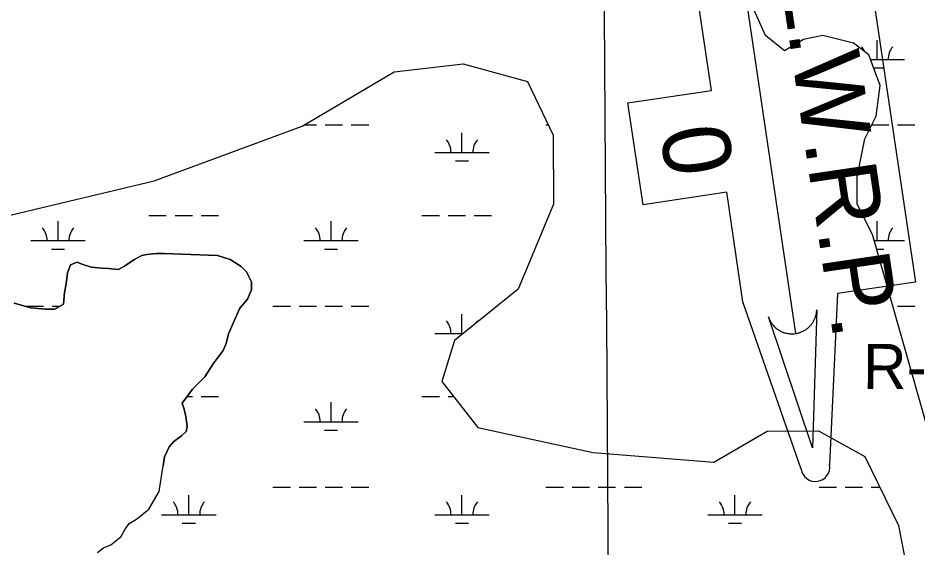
# Model space of a CAD drawing. Extents: x 3535183 to 3573198, y 534952 to 560562.
# Drawn here: x 3548732 to 3550386, y 555357 to 556331 of the extents above; entities that cross this region are included whole.
import ezdxf

# ---------------------------------------------------------------- set-up
doc = ezdxf.new("R2010")
doc.units = 0
for name, color, linetype in [('V-GRID-MAJR', 7, 'Continuous'), ('V-RIVR-RANG-IDEN', 7, 'Continuous'), ('V-SITE-VEGE', 7, 'Continuous'), ('V-TOPO-SHOR', 7, 'Continuous'), ('V-TOPO-WATR-IDEN', 7, 'Continuous'), ('V-WETL-SWMP', 7, 'Continuous')]:
    doc.layers.add(name, color=color, linetype=linetype)

msp = doc.modelspace()

# ---------------------------------------------------------------- linework, layer by layer
at = {"layer": 'V-GRID-MAJR'}
msp.add_spline([(3549927.915, 540432.497), (3549882.9790000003, 546490.277), (3549838.02, 552551.1410000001), (3549793.06, 558612.0210000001), (3549793.037, 558615.089)], degree=3, dxfattribs=at)
at = {"layer": 'V-SITE-VEGE'}
for p, q in [((3548959.612, 555894.857), (3548945.973, 555887.4920000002)), ((3548968.722, 555896.724), (3548959.612, 555894.8569999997)), ((3548986.949, 555898.639), (3548968.722, 555896.724)), ((3549000.625, 555898.709), (3548986.949, 555898.639)), ((3549099.1240000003, 555894.6460000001), (3549000.625, 555898.709)), ((3549121.955, 555887.4650000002), (3549099.1240000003, 555894.6460000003)), ((3548828.395, 555877.783), (3548822.9960000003, 555863.166)), ((3548841.137, 555882.407), (3548828.395, 555877.7830000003)), ((3548849.362, 555878.8), (3548841.137, 555882.407)), ((3548866.715, 555873.416), (3548849.362, 555878.8)), ((3548885.872, 555871.6900000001), (3548866.715, 555873.416)), ((3548926.887, 555874.631), (3548916.887, 555869.109)), ((3548945.973, 555887.4920000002), (3548926.887, 555874.6310000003)), ((3549142.079, 555874.803), (3549121.955, 555887.465)), ((3549152.159, 555864.823), (3549142.079, 555874.803)), ((3548822.9960000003, 555863.166), (3548820.363, 555843.094)), ((3548898.639, 555870.8420000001), (3548885.872, 555871.6900000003)), ((3548916.887, 555869.109), (3548898.639, 555870.8420000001)), ((3549161.369, 555846.632), (3549152.159, 555864.823)), ((3548820.363, 555843.094), (3548817.71, 555826.6660000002)), ((3549161.443, 555832.042), (3549161.369, 555846.632)), ((3548817.71, 555826.6660000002), (3548815.992, 555805.6870000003)), ((3549154.236, 555814.682), (3549161.443, 555832.042)), ((3548755.844, 555799), (3548724.8030000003, 555807.051)), ((3549139.73, 555798.1950000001), (3549154.236, 555814.682)), ((3548782.3000000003, 555796.397), (3548755.844, 555799)), ((3548799.6240000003, 555796.485), (3548782.3000000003, 555796.397)), ((3548815.992, 555805.6870000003), (3548799.6240000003, 555796.485)), ((3549129.809, 555776.261), (3549139.73, 555798.1950000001)), ((3549118.9960000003, 555750.675), (3549129.809, 555776.261)), ((3549114.525, 555733.3310000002), (3549118.9960000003, 555750.675)), ((3549109.116, 555720.537), (3549114.525, 555733.3310000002)), ((3549091.006, 555695.826), (3549109.116, 555720.5370000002)), ((3549075.623, 555672.0380000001), (3549091.006, 555695.826)), ((3549052.944, 555649.132), (3549075.623, 555672.0380000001)), ((3549033.924, 555623.505), (3549052.944, 555649.132)), ((3549037.627, 555612.581), (3549033.924, 555623.505)), ((3549040.43, 555598.921), (3549037.627, 555612.581)), ((3549043.257, 555580.696), (3549040.43, 555598.921)), ((3549041.481, 555571.5700000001), (3549043.257, 555580.696)), ((3549018.7770000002, 555553.218), (3549032.4020000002, 555563.316)), ((3549032.4020000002, 555563.316), (3549041.481, 555571.5700000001)), ((3549001.594, 555524.865), (3549009.708, 555543.1410000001)), ((3549009.708, 555543.1410000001), (3549018.7770000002, 555553.218)), ((3548998.9420000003, 555508.438), (3549001.594, 555524.865)), ((3548996.284, 555492.924), (3548998.9420000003, 555508.438)), ((3548991.8850000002, 555460.988), (3548996.284, 555492.924)), ((3548972.898, 555428.978), (3548991.8850000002, 555460.988)), ((3548950.1950000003, 555410.628), (3548972.898, 555428.978)), ((3548936.56, 555402.352), (3548950.1950000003, 555410.628)), ((3548929.3140000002, 555392.286), (3548936.56, 555402.352)), ((3548903.02, 555362.975), (3548921.181, 555377.657)), ((3548921.181, 555377.657), (3548929.3140000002, 555392.286)), ((3548889.37, 555357.437), (3548903.02, 555362.975)), ((3548878.468, 555349.171), (3548889.37, 555357.437))]:
    msp.add_line(p, q, dxfattribs=at)
at = {"layer": 'V-TOPO-SHOR'}
for points in [[(3548724.8030000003, 555807.051), (3548755.844, 555799), (3548782.3000000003, 555796.397), (3548799.6240000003, 555796.485), (3548815.992, 555805.687), (3548817.71, 555826.666), (3548820.363, 555843.094), (3548822.9960000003, 555863.166), (3548828.395, 555877.783), (3548841.137, 555882.407), (3548849.362, 555878.8), (3548866.715, 555873.416), (3548885.872, 555871.6900000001), (3548898.639, 555870.8420000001), (3548916.887, 555869.109), (3548926.887, 555874.631), (3548945.973, 555887.492), (3548959.612, 555894.857), (3548968.722, 555896.724), (3548986.949, 555898.639), (3549000.625, 555898.709), (3549099.1240000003, 555894.6460000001), (3549121.955, 555887.465), (3549142.079, 555874.803), (3549152.159, 555864.823), (3549161.369, 555846.632), (3549161.443, 555832.042), (3549154.236, 555814.682), (3549139.73, 555798.1950000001), (3549129.809, 555776.261), (3549118.9960000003, 555750.678), (3549114.525, 555733.331), (3549109.116, 555720.537), (3549091.006, 555695.826), (3549075.623, 555672.04), (3549052.944, 555649.132), (3549033.924, 555623.505), (3549037.627, 555612.581), (3549040.43, 555598.919), (3549043.257, 555580.696)], [(3549043.257, 555580.696), (3549041.481, 555571.5700000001), (3549032.4020000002, 555563.316), (3549018.7770000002, 555553.218), (3549009.708, 555543.1410000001), (3549001.594, 555524.865), (3548998.9420000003, 555508.438)]]:
    msp.add_lwpolyline(points, dxfattribs=at)
at = {"layer": 'V-TOPO-WATR-IDEN'}
msp.add_line((3550051.1918709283, 556494.5186576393), (3550161.3823353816, 555751.4442996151), dxfattribs=at)
for points in [[(3550171.5283694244, 555502.2639469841), (3550064.5720620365, 555809.755201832), (3550034.7342390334, 556010.9734427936), (3549881.084453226, 555988.1893498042), (3549853.3512797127, 556175.2144015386), (3550007.0010655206, 556197.9984945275), (3549974.022039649, 556420.4001614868), (3549988.5944227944, 556735.9212064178)], [(3550041.0458368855, 556743.6990102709), (3550144.9969064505, 556456.4742697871), (3550288.156409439, 556477.7028020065), (3550381.8175533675, 555846.0772767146), (3550238.658050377, 555824.8487444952), (3550223.979783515, 555510.0417508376)]]:
    msp.add_lwpolyline(points, dxfattribs=at)
msp.add_lwpolyline([(3550200.393544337, 555795.1391571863), (3550192.5361023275, 555541.3414609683), (3550111.3667909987, 555781.9392635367), (3550113.0529105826, 555777.696192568), (3550115.0754249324, 555773.7820221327), (3550115.9939954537, 555772.2608059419), (3550116.8505470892, 555770.9533042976), (3550117.951463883, 555769.4090862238), (3550119.071382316, 555767.9617027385), (3550120.0886671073, 555766.7462736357), (3550121.547354, 555765.1413776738), (3550123.1971825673, 555763.4950708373), (3550124.1558395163, 555762.6136548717), (3550125.427058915, 555761.5162499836), (3550127.1624169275, 555760.141930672), (3550128.556615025, 555759.1355490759), (3550130.0979324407, 555758.1085239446), (3550131.136132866, 555757.4678798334), (3550132.296064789, 555756.7937291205), (3550133.7393071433, 555756.0190475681), (3550135.0909789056, 555755.3505831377), (3550136.461274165, 555754.7303723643), (3550137.5978781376, 555754.2544438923), (3550139.3107165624, 555753.6046581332), (3550140.974906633, 555753.0477410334), (3550142.320057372, 555752.6482291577), (3550143.916468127, 555752.2313851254), (3550145.3144200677, 555751.9155230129), (3550146.562003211, 555751.6728966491), (3550147.534247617, 555751.5077207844), (3550149.0285775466, 555751.2986506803), (3550150.5678552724, 555751.1341557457), (3550152.0291983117, 555751.0248258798), (3550153.5197712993, 555750.9638060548), (3550154.901690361, 555750.9503632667), (3550156.411925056, 555750.9817267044), (3550157.650234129, 555751.0470711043), (3550159.418854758, 555751.1971188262), (3550161.3823353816, 555751.4442996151), (3550162.007828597, 555751.54160063), (3550162.9200177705, 555751.6996114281), (3550163.9999244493, 555751.9128203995), (3550165.041360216, 555752.1400379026), (3550166.0451487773, 555752.3859352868), (3550167.0193690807, 555752.64716134), (3550168.162897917, 555752.9835347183), (3550168.9549411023, 555753.2359433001), (3550170.104946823, 555753.6309003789), (3550171.168177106, 555754.0281539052), (3550171.8972361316, 555754.3167148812), (3550173.7497963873, 555755.1176148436), (3550174.724649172, 555755.5790997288), (3550175.3883601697, 555755.9095281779), (3550176.4731649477, 555756.478301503), (3550177.425586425, 555757.0092474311), (3550178.4072378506, 555757.5885034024), (3550179.5502205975, 555758.3069290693), (3550180.600385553, 555759.0070419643), (3550181.403707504, 555759.5719854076), (3550182.082014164, 555760.0698659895), (3550182.9885801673, 555760.7668820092), (3550183.789143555, 555761.4117856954), (3550184.6967986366, 555762.1832669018), (3550185.6008769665, 555762.9890949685), (3550186.4892883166, 555763.8289934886), (3550187.586771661, 555764.9258383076), (3550188.3493384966, 555765.7349446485), (3550189.166517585, 555766.6461661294), (3550189.9446220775, 555767.5652410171), (3550190.5557929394, 555768.3215694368), (3550191.203443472, 555769.1591273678), (3550192.126693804, 555770.4287845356), (3550192.160375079, 555770.4777546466), (3550192.6876816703, 555771.2474260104), (3550193.066249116, 555771.8236880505), (3550193.6188761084, 555772.6987129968), (3550194.2786910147, 555773.8019286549), (3550194.780316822, 555774.6936532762), (3550195.2149073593, 555775.5056830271), (3550195.748770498, 555776.5583773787), (3550196.236309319, 555777.586005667), (3550196.5692413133, 555778.3268540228), (3550196.9840806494, 555779.3027591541), (3550197.5190561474, 555780.664964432), (3550197.8138389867, 555781.4790087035), (3550198.035278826, 555782.1229550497), (3550198.2308963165, 555782.7160638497), (3550198.4528215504, 555783.4283202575), (3550198.727418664, 555784.3682654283), (3550198.981186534, 555785.3157367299), (3550199.214181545, 555786.2601277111), (3550199.4251399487, 555787.1997345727), (3550199.6653515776, 555788.4226972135), (3550199.7944535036, 555789.1575828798), (3550199.9757032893, 555790.3384414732), (3550200.148079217, 555791.7120836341), (3550200.2486743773, 555792.741473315), (3550200.3092407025, 555793.5192701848), (3550200.3548111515, 555794.2448021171), (3550200.3800199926, 555794.7701824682)], close=True, dxfattribs=at)
msp.add_arc((3550197.7540764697, 555506.1528489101), 26.512473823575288, 188.43469058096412, 8.434690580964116, dxfattribs=at)
at = {"layer": 'V-WETL-SWMP'}
for p, q in [((3550105.878571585, 556298.847671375), (3550056.656635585, 556411.3536800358)), ((3550141.036512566, 556270.7206633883), (3550105.878571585, 556298.847671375)), ((3550176.1944410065, 556291.8156537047), (3550141.036512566, 556270.7206633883)), ((3550211.352373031, 556298.8476445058), (3550176.1944410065, 556291.8156537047)), ((3550267.605270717, 556284.7846306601), (3550211.352373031, 556298.8476445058)), ((3550311.383639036, 556254.8164009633), (3550311.383629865, 556290.816400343)), ((3550295.7312231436, 556263.6896242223), (3550267.605270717, 556284.7846306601)), ((3550316.8261977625, 556207.4366207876), (3550295.7312231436, 556263.6896242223)), ((3550299.0586973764, 556254.8164009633), (3550361.383591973, 556254.8164009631)), ((3549423.6511600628, 556232.1681569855), (3549550.657145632, 556246.9265610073)), ((3549550.657145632, 556246.9265610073), (3549668.484932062, 556214.5735321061)), ((3550304.84534925, 556239.3854012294), (3550323.383631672, 556239.3854012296)), ((3549254.71550348, 556132.4792034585), (3549423.6511600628, 556232.1681569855)), ((3549668.484932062, 556214.5735321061), (3549716.0481587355, 556115.9746981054)), ((3550309.7952253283, 556151.1836245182), (3550316.8261977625, 556207.4366207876)), ((3550288.7002757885, 556108.9936313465), (3550309.7952253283, 556151.1836245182)), ((3548982.2376868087, 556032.2703635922), (3549254.71550348, 556132.4792034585)), ((3549258.555867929, 556134.7454030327), (3549280.724639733, 556134.745403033)), ((3549296.724624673, 556134.745403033), (3549328.724594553, 556134.745403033)), ((3549344.7245794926, 556134.745403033), (3549376.7245493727, 556134.745403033)), ((3549702.632242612, 556134.745403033), (3549706.993332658, 556134.745403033)), ((3550301.5761329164, 556134.745403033), (3550332.5396497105, 556134.745403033)), ((3550348.539634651, 556134.745403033), (3550380.539604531, 556134.745403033)), ((3549548.040401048, 556084.0034039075), (3549548.0403918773, 556120.0034032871)), ((3549716.0481587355, 556115.9746981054), (3549716.689127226, 555988.8999644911)), ((3550274.637320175, 556038.6776373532), (3550288.7002757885, 556108.9936313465)), ((3549498.0404481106, 556084.0034039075), (3549598.040353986, 556084.0034039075)), ((3549536.040416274, 556068.5724041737), (3549560.040393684, 556068.5724041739)), ((3550274.637332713, 555989.4566390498), (3550274.6373201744, 556038.6776373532)), ((3548620.2631618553, 555945.7300219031), (3548982.2376868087, 556032.2703635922)), ((3549716.689127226, 555988.8999644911), (3549651.576414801, 555833.2544621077)), ((3550302.763294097, 555933.2036338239), (3550274.637332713, 555989.4566390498)), ((3548805.6611410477, 555922.1414066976), (3548805.6611318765, 555958.1414060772)), ((3548972.7249719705, 555968.5714058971), (3549004.7249418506, 555968.5714058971)), ((3549020.72492679, 555968.5714058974), (3549052.7248966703, 555968.5714058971)), ((3549068.7248816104, 555968.5714058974), (3549100.7248514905, 555968.5714058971)), ((3549307.5686686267, 555922.1414066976), (3549307.568659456, 555958.1414060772)), ((3549474.63249955, 555968.5714058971), (3549506.63246943, 555968.5714058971)), ((3549522.6324543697, 555968.5714058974), (3549554.63242425, 555968.5714058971)), ((3549570.63240919, 555968.5714058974), (3549602.63237907, 555968.5714058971)), ((3550311.383723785, 555922.1414066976), (3550311.383714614, 555958.1414060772)), ((3548755.6611881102, 555922.1414066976), (3548855.6610939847, 555922.1414066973)), ((3549257.5687156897, 555922.1414066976), (3549357.568621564, 555922.1414066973)), ((3550464.490134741, 555363.6416122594), (3550302.763294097, 555933.2036338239)), ((3550305.904407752, 555922.1414066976), (3550361.3836767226, 555922.1414066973)), ((3548793.6611562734, 555906.7104069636), (3548817.6611336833, 555906.7104069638)), ((3549295.568683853, 555906.7104069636), (3549319.5686612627, 555906.7104069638)), ((3550310.286032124, 555906.7104069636), (3550323.3837164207, 555906.7104069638)), ((3548959.6147218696, 555894.8563683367), (3548945.974749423, 555887.4923720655)), ((3548968.723704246, 555896.7253659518), (3548959.6147218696, 555894.8563683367)), ((3548986.950669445, 555898.6403612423), (3548968.723704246, 555896.7253659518)), ((3549000.627643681, 555898.709357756), (3548986.950669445, 555898.6403612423)), ((3549099.1254592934, 555894.6463328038), (3549000.627643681, 555898.709357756)), ((3549121.9574181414, 555887.4663272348), (3549099.1254592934, 555894.6463328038)), ((3548828.3979732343, 555877.7834023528), (3548822.99998712, 555863.1664042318)), ((3548841.13994807, 555882.4063989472), (3548828.3979732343, 555877.7834023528)), ((3548849.364933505, 555878.8003969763), (3548841.13994807, 555882.406398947)), ((3548866.716902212, 555873.4163927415), (3548849.364933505, 555878.8003969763)), ((3548885.873866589, 555871.6893879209), (3548866.716902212, 555873.4163927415)), ((3548926.890788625, 555874.6313773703), (3548916.88880886, 555869.1093801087)), ((3548945.974749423, 555887.4923720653), (3548926.890788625, 555874.6313773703)), ((3549142.081383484, 555874.8023225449), (3549121.9574181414, 555887.4663272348)), ((3549152.1613670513, 555864.8223203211), (3549142.081383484, 555874.8023225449)), ((3548822.99998712, 555863.1664042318), (3548820.3659971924, 555843.0934055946)), ((3548898.642842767, 555870.8413846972), (3548885.873866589, 555871.6893879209)), ((3548916.88880886, 555869.1093801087), (3548898.642842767, 555870.8413846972)), ((3549161.371354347, 555846.6323186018), (3549152.1613670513, 555864.8223203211)), ((3548820.365997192, 555843.0934055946), (3548817.713006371, 555826.666406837)), ((3549161.4443579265, 555832.0433190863), (3549161.371354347, 555846.6323186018)), ((3548817.713006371, 555826.666406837), (3548815.9950149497, 555805.6864079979)), ((3549154.237375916, 555814.6823215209), (3549161.444357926, 555832.0433190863)), ((3549651.576414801, 555833.2544621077), (3549534.3886595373, 555738.5334952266)), ((3548755.84812988, 555799.0004235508), (3548724.805186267, 555807.0514311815)), ((3549139.731407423, 555798.1963257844), (3549154.237375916, 555814.6823215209)), ((3548746.8172270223, 555802.070408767), (3548778.8171969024, 555802.0704087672)), ((3548782.304080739, 555796.3984169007), (3548755.84812988, 555799.0004235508)), ((3548799.6280481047, 555796.4854124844), (3548782.304080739, 555796.3984169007)), ((3548794.8171818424, 555802.0704087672), (3548809.5627827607, 555802.0704087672)), ((3548815.9950149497, 555805.6864079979), (3548799.6280481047, 555796.4854124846)), ((3549129.8114316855, 555776.2623290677), (3549139.731407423, 555798.1963257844)), ((3549200.724799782, 555802.0704087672), (3549232.724769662, 555802.0704087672)), ((3549248.7247546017, 555802.070408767), (3549280.724724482, 555802.0704087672)), ((3549296.724709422, 555802.0704087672), (3549328.7246793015, 555802.0704087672)), ((3549344.724664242, 555802.0704087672), (3549376.724634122, 555802.0704087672)), ((3550348.5397193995, 555802.0704087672), (3550380.5396892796, 555802.0704087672)), ((3549118.9984585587, 555750.6773327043), (3549129.8114316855, 555776.2623290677)), ((3549548.040485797, 555751.3284096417), (3549548.040476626, 555787.3284090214)), ((3549114.5264713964, 555733.3303344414), (3549118.998458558, 555750.6773327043)), ((3549498.0405328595, 555751.3284096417), (3549550.2183892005, 555751.3284096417)), ((3549109.119484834, 555720.5373362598), (3549114.5264713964, 555733.3303344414)), ((3549534.3886595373, 555738.5334952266), (3549511.237952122, 555663.1119407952)), ((3549091.0075252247, 555695.8263417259), (3549109.119484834, 555720.5373362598)), ((3549075.626560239, 555672.0413464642), (3549091.0075252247, 555695.8263417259)), ((3549052.945608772, 555649.1323530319), (3549075.626560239, 555672.0413464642)), ((3549511.2379521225, 555663.1119407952), (3549577.5561398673, 555578.7271015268)), ((3549033.926651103, 555623.5053587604), (3549052.945608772, 555649.1323530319)), ((3549043.1226148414, 555635.8964116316), (3549052.724981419, 555635.8964116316)), ((3549068.7249663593, 555635.8964116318), (3549100.7249362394, 555635.8964116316)), ((3549307.568753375, 555589.4664124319), (3549307.5687442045, 555625.4664118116)), ((3549474.632584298, 555635.8964116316), (3549506.632554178, 555635.8964116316)), ((3549522.632539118, 555635.8964116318), (3549532.6266824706, 555635.8964116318)), ((3549037.6286469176, 555612.5813581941), (3549033.926651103, 555623.5053587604)), ((3549040.4326451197, 555598.9183579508), (3549037.6286469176, 555612.5813581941)), ((3549043.25964444, 555580.6963578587), (3549040.4326451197, 555598.9183579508)), ((3549041.4826501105, 555571.5693586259), (3549043.25964444, 555580.6963578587)), ((3549257.568800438, 555589.4664124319), (3549357.5687063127, 555589.4664124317)), ((3549577.5561398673, 555578.7271015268), (3549789.57923157, 555532.7264373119)), ((3549018.778697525, 555553.2183650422), (3549032.4056693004, 555563.3163612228)), ((3549032.4056693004, 555563.3163612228), (3549041.4826501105, 555571.5693586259)), ((3549295.5687686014, 555574.035412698), (3549319.568746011, 555574.0354126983)), ((3550010.8778194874, 555515.0133815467), (3550109.4276821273, 555571.988092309)), ((3550109.4276821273, 555571.988092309), (3550203.5581510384, 555572.4621557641)), ((3550203.5581510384, 555572.4621557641), (3550288.510356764, 555525.823048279)), ((3549001.596737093, 555524.8653703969), (3549009.7117171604, 555543.1423676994)), ((3549009.7117171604, 555543.1423676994), (3549018.778697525, 555553.2183650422)), ((3548998.943746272, 555508.4383716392), (3549001.596737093, 555524.8653703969)), ((3549789.57923157, 555532.7264373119), (3550010.8778194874, 555515.0133815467)), ((3550288.510356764, 555525.823048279), (3550350.332627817, 555399.0559496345)), ((3548996.286755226, 555492.9243728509), (3548998.943746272, 555508.4383716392)), ((3548991.8877716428, 555460.9883750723), (3548996.286755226, 555492.9243728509)), ((3548972.9008155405, 555428.9783810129), (3548991.8877716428, 555460.9883750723)), ((3549200.72488453, 555469.3954145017), (3549232.72485441, 555469.3954145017)), ((3549248.7248393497, 555469.3954145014), (3549280.72480923, 555469.3954145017)), ((3549296.7247941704, 555469.3954145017), (3549328.72476405, 555469.3954145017)), ((3549344.72474899, 555469.3954145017), (3549376.72471887, 555469.3954145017)), ((3549702.6324121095, 555469.3954145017), (3549734.6323819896, 555469.3954145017)), ((3549750.632366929, 555469.3954145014), (3549782.6323368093, 555469.3954145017)), ((3549798.6323217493, 555469.3954145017), (3549830.632291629, 555469.3954145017)), ((3549846.6322765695, 555469.3954145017), (3549878.6322464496, 555469.3954145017)), ((3550204.539939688, 555469.3954145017), (3550236.5399095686, 555469.3954145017)), ((3550252.5398945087, 555469.3954145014), (3550284.5398643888, 555469.3954145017)), ((3550300.5398493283, 555469.3954145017), (3550316.02920438, 555469.3954145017)), ((3549046.133042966, 555418.6534153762), (3549046.1330337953, 555454.6534147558)), ((3549548.0405705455, 555418.6534153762), (3549548.0405613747, 555454.6534147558)), ((3550049.9480981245, 555418.6534153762), (3550049.9480889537, 555454.6534147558)), ((3548950.1978629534, 555410.628387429), (3548972.9008155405, 555428.9783810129)), ((3548936.561890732, 555402.3523911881), (3548950.1978629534, 555410.628387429)), ((3548996.133090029, 555418.6534153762), (3549096.132995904, 555418.6534153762)), ((3549498.040617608, 555418.6534153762), (3549598.0405234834, 555418.6534153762)), ((3549999.948145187, 555418.6534153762), (3550099.9480510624, 555418.6534153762)), ((3548929.317906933, 555392.2863933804), (3548936.561890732, 555402.3523911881)), ((3549034.133058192, 555403.2224156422), (3549058.1330356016, 555403.2224156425)), ((3549536.0405857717, 555403.2224156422), (3549560.040563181, 555403.2224156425)), ((3550037.9481133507, 555403.2224156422), (3550061.9480907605, 555403.2224156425)), ((3550350.332627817, 555399.0559496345), (3550393.805893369, 555178.0651208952)), ((3548903.021963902, 555362.9754010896), (3548921.18492597, 555377.6563959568)), ((3548921.18492597, 555377.6563959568), (3548929.317906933, 555392.2863933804)), ((3548889.372991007, 555357.4364047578), (3548903.021963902, 555362.9754010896))]:
    msp.add_line(p, q, dxfattribs=at)
for centre, radius, start, end in [((3550256.1407548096, 556255.2912041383), 35.24628790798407, 22.964598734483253, 40.77183756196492), ((3550366.6265230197, 556255.2912041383), 35.24628790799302, 139.22817765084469, 180.771835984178), ((3549492.797516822, 556084.4782070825), 35.24628790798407, 359.2281792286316, 40.77183756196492), ((3549603.2832850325, 556084.4782070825), 35.24628790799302, 139.22817765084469, 180.771835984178), ((3548750.4182568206, 555922.6162098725), 35.24628790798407, 359.2281792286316, 40.77183756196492), ((3548860.9040250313, 555922.6162098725), 35.24628790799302, 139.22817765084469, 180.771835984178), ((3549252.3257844, 555922.6162098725), 35.24628790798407, 359.2281792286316, 40.77183756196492), ((3549362.8115526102, 555922.6162098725), 35.24628790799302, 139.22817765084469, 180.771835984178), ((3550366.6266077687, 555922.6162098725), 35.24628790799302, 139.22817765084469, 180.771835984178), ((3549492.7976015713, 555751.8032128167), 35.24628790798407, 359.2281792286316, 40.77183756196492), ((3549603.2833697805, 555751.8032128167), 35.24628790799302, 139.22817765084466, 149.5683811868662), ((3549252.3258691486, 555589.941215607), 35.24628790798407, 359.2281792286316, 40.77183756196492), ((3549362.8116373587, 555589.941215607), 35.24628790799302, 139.22817765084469, 180.771835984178), ((3548990.8901587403, 555419.1282185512), 35.24628790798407, 359.2281792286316, 40.77183756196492), ((3549101.37592695, 555419.1282185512), 35.24628790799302, 139.22817765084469, 180.771835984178), ((3549492.7976863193, 555419.1282185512), 35.24628790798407, 359.2281792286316, 40.77183756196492), ((3549603.2834545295, 555419.1282185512), 35.24628790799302, 139.22817765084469, 180.771835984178), ((3549994.705213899, 555419.1282185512), 35.24628790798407, 359.2281792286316, 40.77183756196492), ((3550105.190982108, 555419.1282185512), 35.24628790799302, 139.22817765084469, 180.771835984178)]:
    msp.add_arc(centre, radius, start, end, dxfattribs=at)

# ---------------------------------------------------------------- texts
at = {"layer": 'V-RIVR-RANG-IDEN'}
msp.add_text('R-131.5', height=82.99999799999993, rotation=359.8055420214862, dxfattribs=at).set_placement((3550285.051, 555649.518))
at = {"layer": 'V-TOPO-WATR-IDEN'}
for s, height, rotation, p in [('L.W.R.P.', 124.49949300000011, 278.43462617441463, (3550133.973665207, 556396.4500149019)), ('0', 124.50014099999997, 278.4347304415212, (3549911.808447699, 556125.5388788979))]:
    msp.add_text(s, height=height, rotation=rotation, dxfattribs=at).set_placement(p)

doc.saveas('drawing.dxf')
